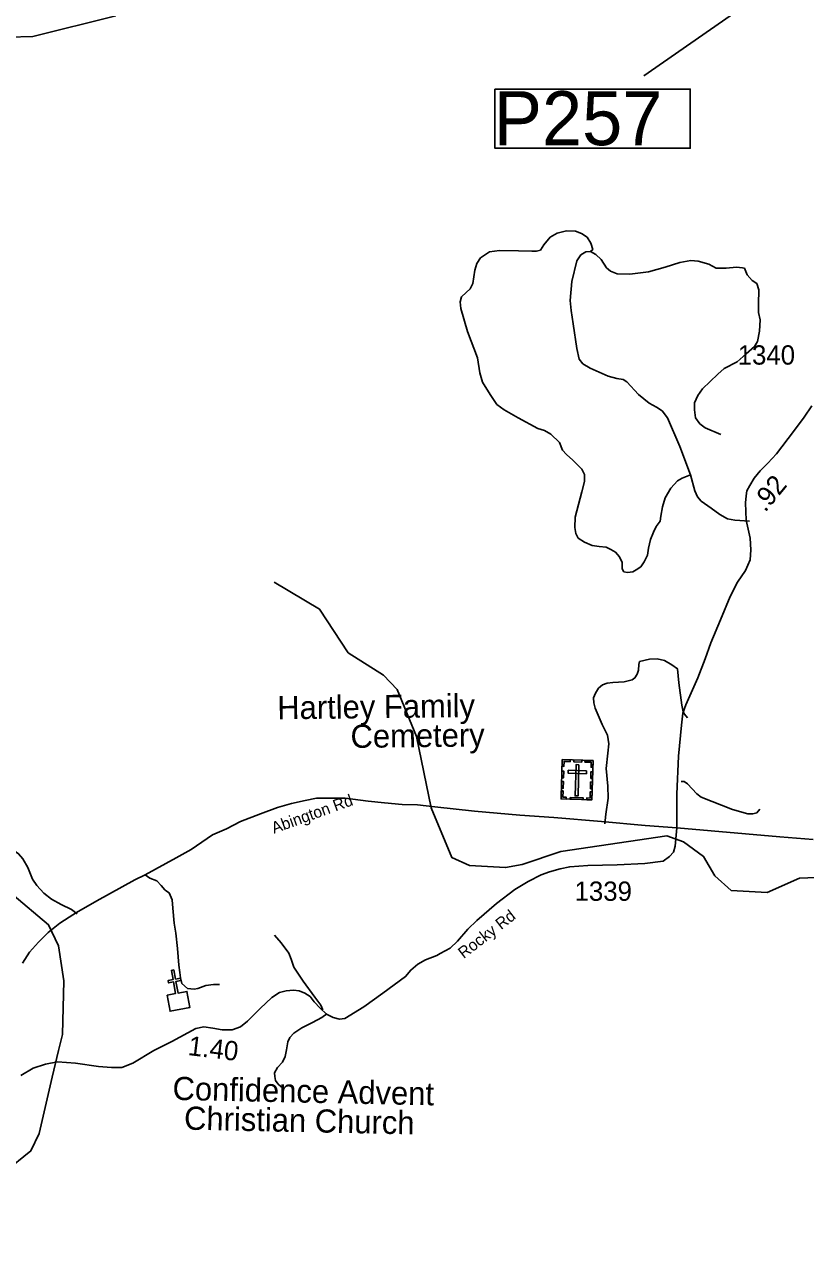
# Model space of a CAD drawing. Extents: x 1159738 to 1321356, y 736314 to 882035.
# Drawn here: x 1219753 to 1224818, y 800024 to 807918 of the extents above; entities that cross this region are included whole.
import ezdxf

# ---------------------------------------------------------------- set-up
doc = ezdxf.new("R2010")
doc.units = 0
for name, color, linetype in [('Exist Cultural Cemetery CELL', 7, 'Continuous'), ('Exist Cultural Cemetery Label', 7, 'Continuous'), ('Exist Cultural Church CELL', 7, 'Continuous'), ('Exist Cultural Church Label', 7, 'Continuous'), ('Exist Hydrographic Creek Single Shore', 7, 'Continuous'), ('Exist Hydrographic Misc Water Feature', 7, 'Continuous'), ('Exist Road Non-System Type 51', 7, 'Continuous'), ('Exist Road Secondary Mileage Hundredths English Label', 7, 'Continuous'), ('Exist Road Secondary Structure Pipe Number Label', 7, 'Continuous'), ('Exist Road Secondary Type 51 Attributed', 7, 'Continuous'), ('Exist Road Secondary Type 51 Label', 7, 'Continuous'), ('Exist Road Secondary Type 51 Number Label', 7, 'Continuous')]:
    doc.layers.add(name, color=color, linetype=linetype)

msp = doc.modelspace()

# ---------------------------------------------------------------- linework, layer by layer
at = {"layer": 'Exist Cultural Cemetery CELL'}
for points in [[(1223240.3, 803154), (1223439.3, 803147.7), (1223431.4, 802893.2), (1223232.4, 802899.5)], [(1223239, 803110.7), (1223250.3, 803110.3), (1223251.3, 803142.5), (1223291.9, 803141.2), (1223292.2, 803152.3), (1223240.3, 803154)], [(1223314.4, 803151.6), (1223366.2, 803150), (1223365.8, 803138.6), (1223314, 803140.2)], [(1223348.4, 803121.3), (1223329.7, 803121.9), (1223323.4, 802919.2), (1223342, 802918.6)], [(1223438, 803104.4), (1223426.7, 803104.8), (1223427.7, 803136.9), (1223387.2, 803138.2), (1223387.5, 803149.3), (1223439.4, 803147.7)], [(1223234.5, 802969.4), (1223235.9, 803012.7), (1223247.3, 803012.3), (1223245.9, 802969)], [(1223236.6, 803036.6), (1223238, 803079.8), (1223249.4, 803079.5), (1223248, 803036.2)], [(1223279, 803084.7), (1223278.4, 803066), (1223396.1, 803062.3), (1223396.7, 803081)], [(1223424.3, 803031.7), (1223425.7, 803075), (1223437.1, 803074.7), (1223435.7, 803031.4)], [(1223265.4, 802898.5), (1223265.8, 802910), (1223243.8, 802910.6), (1223245.1, 802951), (1223233.9, 802951.4), (1223232.3, 802899.5)], [(1223398.2, 802894.3), (1223398.6, 802905.8), (1223420.6, 802905.1), (1223421.8, 802945.5), (1223433, 802945.1), (1223431.4, 802893.2)], [(1223422.2, 802965.8), (1223423.6, 803009.1), (1223435, 803008.8), (1223433.6, 802965.5)], [(1223290.2, 802909.1), (1223375, 802906.5), (1223374.6, 802895.1), (1223289.8, 802897.7)]]:
    msp.add_lwpolyline(points, close=True, dxfattribs=at)
at = {"layer": 'Exist Cultural Church CELL'}
msp.add_lwpolyline([(1220678, 801628.2), (1220733.9, 801638.7), (1220720, 801713.6), (1220688.6, 801707.7), (1220685.6, 801723.4), (1220717.1, 801729.3), (1220706.1, 801788.4), (1220721.9, 801791.3), (1220732.9, 801732.2), (1220764.3, 801738.1), (1220767.2, 801722.4), (1220735.8, 801716.5), (1220749.7, 801641.6), (1220806.4, 801652.1), (1220825.8, 801547.4), (1220697.4, 801523.5)], close=True, dxfattribs=at)
at = {"layer": 'Exist Hydrographic Creek Single Shore'}
for points in [[(1217735.3, 806752.5), (1217869.3, 806782.7), (1218174.3, 806957.1), (1218388.3, 807159.6), (1218467.2, 807409.5), (1218856.6, 807857.7), (1218930.6, 807986.3), (1219490.3, 807830.1), (1219807.3, 807840.2), (1220345.3, 807973.8)], [(1219975.1, 801269.8), (1219999.4, 801372.9), (1220008.4, 801720.7), (1219973.5, 801947.9), (1219910.4, 802083.8), (1219673.5, 802282.2)], [(1219934, 801095.5), (1219975.1, 801269.8)], [(1219625.5, 800481), (1219795.5, 800618.8), (1219848.5, 800732.6), (1219934, 801095.5)]]:
    msp.add_lwpolyline(points, dxfattribs=at)
at = {"layer": 'Exist Hydrographic Misc Water Feature'}
for points in [[(1222979.4, 802475.3), (1222872.5, 802454.4), (1222639.5, 802469), (1222523.5, 802520.5), (1222390.4, 802841.6), (1222294.5, 803303.1), (1222169.5, 803607.6), (1222080.5, 803701.3), (1221851.4, 803847), (1221666.4, 804129.7), (1221371.4, 804303.1)], [(1228508.6, 799928.8), (1228381.5, 800151.3), (1228151.6, 800290.5), (1227753.6, 800708.8), (1227514.6, 800815.4), (1227381.6, 800811.4), (1227171.5, 800750), (1226955.6, 800787.2), (1226823.5, 800858.7), (1226188.5, 801790.6), (1225903.5, 802058.9), (1225666, 802220.9), (1225059.5, 802295.8), (1224886.5, 802391.2), (1224778.5, 802386.7), (1224567.5, 802292.4), (1224334.5, 802307), (1224228.5, 802401), (1224156.4, 802527.2), (1224025.5, 802621.7), (1223918.5, 802660), (1223231.4, 802558.9), (1222979.4, 802475.3)]]:
    msp.add_lwpolyline(points, dxfattribs=at)
at = {"layer": 'Exist Road Non-System Type 51'}
for points in [[(1224070.6, 804998.8), (1224016.8, 804978.2), (1223987.8, 804960.5), (1223942.8, 804913.9), (1223905.9, 804851.1), (1223889.8, 804791.6), (1223878.5, 804730.5), (1223873.7, 804698.3), (1223849.6, 804664.6), (1223831.9, 804627.6), (1223811, 804580.9), (1223799.8, 804524.6), (1223791.8, 804479.6), (1223770.9, 804436.2), (1223748.4, 804404), (1223719.4, 804383.1), (1223696.9, 804370.2), (1223663.2, 804367), (1223639.1, 804371.8), (1223627.8, 804391.1), (1223627.8, 804431.4), (1223610.1, 804468.3), (1223584.4, 804498.9), (1223555.5, 804515), (1223525, 804529.5), (1223479.9, 804534.3), (1223433.3, 804542.3), (1223385.1, 804563.2), (1223343.3, 804589), (1223328.9, 804619.5), (1223322.4, 804658.1), (1223324, 804725.7), (1223367.4, 804889.7), (1223385.1, 804955.7), (1223383.5, 805000.7), (1223365.8, 805036.1), (1223308, 805094), (1223268.1, 805131.4), (1223242.4, 805158.7), (1223221.5, 805208.6), (1223165.2, 805263.3), (1223125, 805285.8), (1223081.6, 805300.3), (1222953.1, 805369.4), (1222863.1, 805420.9), (1222816.4, 805454.7), (1222773.1, 805519), (1222723.2, 805599.4), (1222705.5, 805660.6), (1222691.1, 805757.1), (1222625.9, 805928.3), (1222582.5, 806077.9), (1222579.2, 806119.7), (1222587.3, 806153.5), (1222616.2, 806180.9), (1222641.9, 806203.4), (1222661.2, 806238.8), (1222672.5, 806325.6), (1222685.1, 806369.5), (1222710.8, 806404.9), (1222768.6, 806443.5), (1222832.9, 806453.1), (1222956.7, 806451.5), (1223041.9, 806448.3), (1223072.4, 806448.3), (1223098.1, 806454.7), (1223120.6, 806490.1), (1223160.8, 806538.4), (1223207.4, 806565.7), (1223266.9, 806580.2), (1223324.7, 806577), (1223364.9, 806562.5), (1223400.3, 806538.4), (1223426, 806499.8), (1223438.9, 806459.5), (1223422.3, 806445.3)], [(1224453.1, 804699.7), (1224358.3, 804706.1), (1224310.1, 804714.2), (1224260.3, 804741.5), (1224205.6, 804783.3), (1224141.3, 804828.3), (1224117.2, 804855.7), (1224099.6, 804895.9), (1224070.6, 804998.8), (1224003.1, 805183.8), (1223921.5, 805369.6), (1223887.8, 805413), (1223850.8, 805437.1), (1223802.6, 805464.5), (1223735.1, 805520.8), (1223657.9, 805601.2), (1223635.4, 805617.3), (1223593.6, 805623.7), (1223537.4, 805638.2), (1223421.7, 805689.6), (1223374, 805719.4), (1223349.9, 805748.3), (1223333.8, 805817.5), (1223309.7, 805976.7), (1223298.5, 806063.6), (1223292, 806127.9), (1223301.7, 806251.8), (1223333.9, 806385.7), (1223359.7, 806424.3), (1223393.4, 806443.6), (1223422.3, 806445.3), (1223457.7, 806427.6), (1223493.1, 806395.4), (1223526.8, 806340.7), (1223552.5, 806318.2), (1223595.9, 806302.1), (1223677.9, 806300.5), (1223800, 806315), (1223906.1, 806343.9), (1224002.6, 806376.1), (1224073.9, 806387.4), (1224120.5, 806384.2), (1224189.6, 806364.9), (1224237.8, 806339.2), (1224302.1, 806339.2), (1224369.6, 806344), (1224408.2, 806340.8), (1224421, 806337.6), (1224438.7, 806295.8), (1224470.9, 806258.8), (1224501.4, 806237.9), (1224514.2, 806197.6), (1224512.6, 806106), (1224512.6, 806051.3), (1224522.3, 806003), (1224517.5, 805929.1), (1224506.3, 805864), (1224485.4, 805830.3), (1224432.3, 805783.6), (1224374.5, 805732.1), (1224289.3, 805688.7), (1224247.5, 805651.7), (1224149.4, 805556.8), (1224118.9, 805513.4), (1224098, 805466.8), (1224096.6, 805420.7), (1224103, 805369.2), (1224132, 805330.6), (1224165.7, 805303.2), (1224268.6, 805259.8)], [(1223516, 802738.4), (1223522.1, 802801.4), (1223538.4, 802904.9), (1223534.3, 802982.1), (1223524.2, 803095.8), (1223536.3, 803195.3), (1223542.4, 803256.2), (1223532.3, 803313.1), (1223497.8, 803382.1), (1223453.1, 803487.7), (1223445, 803521), (1223443, 803553.5), (1223455.1, 803584), (1223475.4, 803616.5), (1223499.8, 803638.8), (1223530.2, 803649), (1223568.8, 803653), (1223641.8, 803659.1), (1223692.6, 803671.3), (1223710.8, 803683.5), (1223725, 803707.9), (1223733.1, 803734.3), (1223735.2, 803770.8), (1223741.3, 803789.1), (1223806.2, 803805.3), (1223854.9, 803807.4), (1223901.6, 803795.2), (1223950.3, 803768.8), (1223986.8, 803742.4), (1223994.9, 803651), (1224015.2, 803506.8), (1224023.3, 803464.2), (1224031.4, 803447.9), (1224051.7, 803425.6)], [(1220095.8, 802154.2), (1220058.6, 802182.1), (1219990.8, 802216), (1219930.1, 802249.3), (1219880.2, 802289.2), (1219833.8, 802337.4), (1219805.3, 802380.3), (1219774.9, 802455.3), (1219742.8, 802510.6), (1219716.1, 802544.5), (1219683.9, 802564.2), (1219650, 802578.5), (1219614.4, 802583.8), (1219593, 802587.4), (1219569.8, 802594.5), (1219514.5, 802632), (1219448.4, 802689.2), (1219378.9, 802746.3), (1219341.4, 802789.1), (1219266.9, 802902.2), (1219249.3, 802965.9), (1219245.5, 803039.7), (1219256.2, 803109.3)], [(1224010.8, 803012.9), (1224030.2, 803012.9), (1224051.4, 802997.4), (1224111.3, 802931.7), (1224140.3, 802910.5), (1224343.1, 802831.2), (1224443.5, 802802.2), (1224474.4, 802802.2), (1224501.5, 802810), (1224520.8, 802833.1)], [(1220536.7, 802408.5), (1220566.5, 802385.6), (1220612.9, 802367.8), (1220639.7, 802339.2), (1220662.9, 802310.6), (1220673.6, 802301.7), (1220691.4, 802291), (1220698.5, 802276.7), (1220711, 802244.6), (1220716.4, 802191), (1220723.5, 802094.6), (1220736, 802030.3), (1220744.9, 801930.3), (1220753.8, 801821.9), (1220761, 801773.7), (1220766.3, 801739.8), (1220773.5, 801704.1), (1220810.9, 801670.2), (1220853.7, 801666.6), (1220878.7, 801672), (1220930.5, 801689.8), (1220978.6, 801697), (1221017.1, 801697)], [(1221687.7, 801532.9), (1221675.1, 801562.8), (1221635.8, 801614.7), (1221560.4, 801718.5), (1221500.7, 801809.7), (1221483.4, 801861.6), (1221467.6, 801901), (1221417.4, 801967), (1221374.9, 802017.4)], [(1221713.3, 801506.3), (1221682.4, 801483.1), (1221620.5, 801450.2), (1221551, 801415.4), (1221500.8, 801382.6), (1221473.8, 801353.6), (1221460.2, 801324.6), (1221452.5, 801274.3), (1221442.8, 801229.9), (1221425.5, 801193.2), (1221394.6, 801158.4), (1221375.2, 801125.5), (1221377.2, 801100.4), (1221381, 801075.3), (1221398.4, 801052.1), (1221429.3, 801025)]]:
    msp.add_lwpolyline(points, dxfattribs=at)
at = {"layer": 'Exist Road Secondary Structure Pipe Number Label'}
msp.add_line((1225871.2, 809050.1), (1223768.4, 807583.6), dxfattribs=at)
msp.add_lwpolyline([(1222803.3, 807498.8), (1224069.4, 807498.8), (1224069.4, 807115), (1222803.3, 807115)], close=True, dxfattribs=at)
at = {"layer": 'Exist Road Secondary Type 51 Attributed'}
for points in [[(1223983.6, 802711.7), (1223983.6, 802929.3), (1223994.3, 803176.8), (1224012.5, 803378.1), (1224022.5, 803455.6), (1224041.3, 803509), (1224118.5, 803684.3), (1224166.9, 803808), (1224202.5, 803910.3), (1224265.6, 804060.1), (1224329.3, 804210.6), (1224376.3, 804304.4), (1224428.7, 804380), (1224458.9, 804448.4), (1224463, 804513.5), (1224457.6, 804589.1), (1224432.7, 804705.7), (1224428.7, 804817.8), (1224431.4, 804863.4), (1224436.8, 804895.9), (1224455.6, 804929.8), (1224484.4, 804978.7), (1224522, 805024.3), (1224573.1, 805073.8), (1224628.1, 805135), (1224738.9, 805279), (1224807.4, 805372.8), (1224857.7, 805446.4)], [(1219742.2, 801835.6), (1219786.8, 801907.1), (1219843.9, 801971.3), (1219908.1, 802033.8), (1219983.1, 802094.5), (1220043.7, 802133.8), (1220090.1, 802162.4), (1220223.8, 802238.5), (1220470, 802374.2), (1220536.7, 802408.5), (1220737.6, 802517.1), (1220834, 802570.6), (1220972.2, 802666.1), (1221063.2, 802705.4), (1221154.2, 802753.6), (1221284.5, 802803.6), (1221393.3, 802844.7), (1221484.3, 802869.7), (1221573.5, 802889.3), (1221646.6, 802903.6), (1221752.6, 802905), (1221832.9, 802903.2), (1221982.7, 802885.3), (1222088, 802874.6), (1222202.2, 802863.9), (1222302.1, 802860.3), (1222414.5, 802847.8), (1222671.7, 802819.8), (1222964.4, 802793.8), (1223185.3, 802778.8), (1223494.1, 802754), (1223776.8, 802727.3), (1223983.6, 802711.7)], [(1219730.8, 801106.6), (1219811, 801154.8), (1219889.5, 801181.6), (1219968, 801195.8), (1220084, 801186.9), (1220233.2, 801165.5), (1220317.1, 801158.3), (1220384.8, 801160.1), (1220456.2, 801186.9), (1220591.8, 801269), (1220709.6, 801327.9), (1220864.2, 801411.2), (1220915.9, 801421.9), (1220974.8, 801414.8), (1221035.5, 801404), (1221099.7, 801404), (1221153.2, 801421.9), (1221199.6, 801459.4), (1221281.7, 801541.5), (1221356.6, 801612.9), (1221406, 801644.6), (1221450.6, 801655.3), (1221497, 801660.7), (1221534.5, 801655.3), (1221570.2, 801641.1), (1221605.8, 801619.6), (1221630.8, 801583.9), (1221670.1, 801542.9), (1221711.1, 801505.4), (1221753.9, 801482.2), (1221796.7, 801471.5), (1221830.6, 801476.8), (1221952.9, 801551.7), (1222077.7, 801640.9), (1222224, 801748.1), (1222257.9, 801790.9), (1222304.3, 801828.4), (1222354.3, 801857), (1222427.4, 801885.5), (1222448.1, 801898.1), (1222512.6, 801931.9), (1222560.9, 801977.5), (1222628, 802054.4), (1222687.1, 802111.7), (1222814, 802221.8), (1222932.2, 802311.7), (1223018.1, 802363.8), (1223104.1, 802406.8), (1223156.4, 802426.4), (1223226.3, 802445.9), (1223288, 802460.2), (1223404.8, 802468.1), (1223594.8, 802471.3), (1223774.1, 802481.1), (1223893.6, 802496.7), (1223935.9, 802526), (1223961.4, 802554.7), (1223972.2, 802593.8), (1223983.6, 802711.7)], [(1223983.6, 802711.7), (1224649.6, 802654.4), (1224867.1, 802636.1)]]:
    msp.add_lwpolyline(points, dxfattribs=at)

# ---------------------------------------------------------------- texts
at = {"layer": 'Exist Cultural Cemetery Label'}
for s, p in [('Hartley Family', (1221393.4, 803415.1)), ('Cemetery', (1221868.3, 803229.6))]:
    msp.add_text(s, height=150, rotation=0.66683, dxfattribs=at).set_placement(p)
at = {"layer": 'Exist Cultural Church Label'}
for s, p in [('Confidence Advent', (1220712.5, 800949.5)), ('Christian Church', (1220787.2, 800756.8))]:
    msp.add_text(s, height=150, rotation=358.79305, dxfattribs=at).set_placement(p)
at = {"layer": 'Exist Road Secondary Mileage Hundredths English Label'}
for s, rotation, p in [('.92', 50.49374, (1224555.4, 804752)), ('1.40', 353.08463, (1220809.6, 801240.2))]:
    msp.add_text(s, height=125, rotation=rotation, dxfattribs=at).set_placement(p)
at = {"layer": 'Exist Road Secondary Structure Pipe Number Label'}
msp.add_text('P257', height=350, dxfattribs=at).set_placement((1222796.2, 807134.8))
at = {"layer": 'Exist Road Secondary Type 51 Label'}
for s, rotation, p in [('Abington Rd', 19.88082, (1221371, 802673.3)), ('Rocky Rd', 37.74732, (1222601, 801861.2))]:
    msp.add_text(s, height=75, rotation=rotation, dxfattribs=at).set_placement(p)
at = {"layer": 'Exist Road Secondary Type 51 Number Label'}
for s, p in [('1340', (1224377.1, 805713.4)), ('1339', (1223319.7, 802239.2))]:
    msp.add_text(s, height=125, dxfattribs=at).set_placement(p)

doc.saveas('drawing.dxf')
